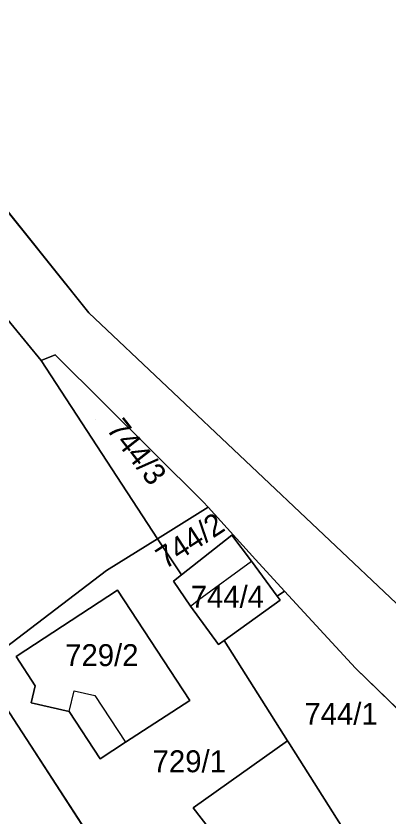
# Model space of a CAD drawing. Extents: x -263943 to -261149, y -1236934 to -1230686.
# Drawn here: x -262430.3 to -262396.2, y -1235469.1 to -1235396 of the extents above; entities that cross this region are included whole.
import ezdxf

# ---------------------------------------------------------------- set-up
doc = ezdxf.new("R2010")
doc.units = 0
for name, color, linetype in [('body_kn', 7, 'Continuous'), ('kladpar_druhypozemkov', 7, 'Continuous'), ('kladpar_hranice', 7, 'Continuous'), ('kladpar_parcelnecisla', 7, 'Continuous'), ('kladpar_plochy', 7, 'Continuous'), ('zappar_hrandruhpozemk', 7, 'Continuous')]:
    doc.layers.add(name, color=color, linetype=linetype)

msp = doc.modelspace()

# ---------------------------------------------------------------- linework, layer by layer
at = {"layer": 'body_kn'}
for p, q in [((-262423.63, -1235423.11), (-262423.63, -1235423.11)), ((-262427.99, -1235427.45), (-262427.99, -1235427.45)), ((-262426.71, -1235426.95), (-262426.71, -1235426.95)), ((-262426.71, -1235426.95), (-262426.71, -1235426.95)), ((-262413.21, -1235440.36), (-262413.21, -1235440.36)), ((-262412.75, -1235440.86), (-262412.75, -1235440.86)), ((-262410.58, -1235443.42), (-262410.58, -1235443.42)), ((-262417.37, -1235443.75), (-262417.37, -1235443.75)), ((-262408.42, -1235445.62), (-262408.42, -1235445.62)), ((-262408.78, -1235445.78), (-262408.78, -1235445.78)), ((-262422.03, -1235446.62), (-262422.03, -1235446.62)), ((-262422.03, -1235446.62), (-262422.03, -1235446.62)), ((-262415.16, -1235447.03), (-262415.16, -1235447.03)), ((-262415.89, -1235447.6), (-262415.89, -1235447.6)), ((-262415.89, -1235447.6), (-262415.89, -1235447.6)), ((-262421.01, -1235448.42), (-262421.01, -1235448.42)), ((-262421.01, -1235448.42), (-262421.01, -1235448.42)), ((-262405.76, -1235448.51), (-262405.76, -1235448.51)), ((-262405.76, -1235448.51), (-262405.76, -1235448.51)), ((-262413.63, -1235449.3), (-262413.63, -1235449.3)), ((-262406.43, -1235448.98), (-262406.43, -1235448.98)), ((-262406.17, -1235449.33), (-262406.17, -1235449.33)), ((-262406.17, -1235449.33), (-262406.17, -1235449.33)), ((-262414.34, -1235449.89), (-262414.34, -1235449.89)), ((-262414.34, -1235449.89), (-262414.34, -1235449.89)), ((-262411.28, -1235453.01), (-262411.28, -1235453.01)), ((-262411.79, -1235453.38), (-262411.79, -1235453.38)), ((-262430.28, -1235454.48), (-262430.28, -1235454.48)), ((-262399.27, -1235455.56), (-262399.27, -1235455.56)), ((-262428.53, -1235457.15), (-262428.53, -1235457.15)), ((-262424.98, -1235457.62), (-262424.98, -1235457.62)), ((-262423.09, -1235458.06), (-262423.09, -1235458.06)), ((-262428.89, -1235458.72), (-262428.89, -1235458.72)), ((-262414.41, -1235458.49), (-262414.41, -1235458.49)), ((-262425.42, -1235459.51), (-262425.42, -1235459.51)), ((-262425.42, -1235459.51), (-262425.42, -1235459.51)), ((-262420.28, -1235462.32), (-262420.28, -1235462.32)), ((-262405.48, -1235462.19), (-262405.48, -1235462.19)), ((-262405.3, -1235462.47), (-262405.3, -1235462.47)), ((-262405.3, -1235462.47), (-262405.3, -1235462.47)), ((-262422.6, -1235463.84), (-262422.6, -1235463.84)), ((-262414.12, -1235468.3), (-262414.12, -1235468.3)), ((-262414.12, -1235468.3), (-262414.12, -1235468.3))]:
    msp.add_line(p, q, dxfattribs=at)
at = {"layer": 'kladpar_druhypozemkov'}
for p, q in [((-262423.01, -1235432.87), (-262423.01, -1235432.87)), ((-262414.85, -1235443.85), (-262414.85, -1235443.85)), ((-262409.62, -1235448.79), (-262409.62, -1235448.79)), ((-262421.95, -1235453.55), (-262421.95, -1235453.55)), ((-262401.11, -1235458.99), (-262401.11, -1235458.99)), ((-262414.45, -1235463.59), (-262414.45, -1235463.59))]:
    msp.add_line(p, q, dxfattribs=at)
at = {"layer": 'kladpar_hranice'}
for points in [[(-262395.03, -1235450.14), (-262423.63, -1235423.11), (-262436.22, -1235407.42), (-262449.19, -1235391.42), (-262471.72, -1235374.22), (-262485.69, -1235363.55), (-262518.57, -1235353.89), (-262518.6, -1235353.56), (-262519.93, -1235347.59), (-262525.13, -1235332.75), (-262534.5, -1235316.26), (-262539.66, -1235305.8), (-262542.07, -1235301.69)], [(-262484.68, -1235369.6), (-262478.54, -1235373.32), (-262474.8, -1235376.29), (-262473.44, -1235374.61), (-262471.72, -1235374.22), (-262449.19, -1235391.42), (-262436.22, -1235407.42), (-262423.63, -1235423.11), (-262395.03, -1235450.14)], [(-262388.52, -1235466.02), (-262399.27, -1235455.56), (-262405.76, -1235448.51), (-262408.42, -1235445.62), (-262412.75, -1235440.86), (-262413.21, -1235440.36), (-262426.71, -1235426.95), (-262427.99, -1235427.45), (-262431.75, -1235422.9), (-262434.43, -1235419.71), (-262438.21, -1235415.21), (-262447.89, -1235406.79), (-262451.04, -1235404.03), (-262460.66, -1235396.06), (-262466.51, -1235391.17), (-262478.21, -1235381.53), (-262478.59, -1235381.91), (-262489.99, -1235373.54)], [(-262422.03, -1235446.62), (-262433.61, -1235455.45), (-262445.9, -1235435.45), (-262451.28, -1235427.2), (-262444.76, -1235435.98), (-262441.16, -1235432.92), (-262440.14, -1235432.05), (-262440.97, -1235431.08), (-262431.75, -1235422.9), (-262427.99, -1235427.45), (-262417.37, -1235443.75), (-262422.03, -1235446.62)], [(-262462.15, -1235435.15), (-262457.1, -1235431.52), (-262451.28, -1235427.2), (-262445.9, -1235435.45), (-262433.61, -1235455.45), (-262421.56, -1235473.97), (-262419.2, -1235477.61), (-262418.89, -1235478.09), (-262429.12, -1235484.64), (-262454.96, -1235445.9), (-262456.76, -1235443.21), (-262459.07, -1235439.75), (-262462.15, -1235435.15)], [(-262426.71, -1235426.95), (-262413.21, -1235440.36), (-262412.75, -1235440.86), (-262417.37, -1235443.75), (-262427.99, -1235427.45), (-262426.71, -1235426.95)], [(-262405.76, -1235448.51), (-262406.43, -1235448.98), (-262408.78, -1235445.78), (-262410.58, -1235443.42), (-262415.16, -1235447.03), (-262417.37, -1235443.75), (-262412.75, -1235440.86), (-262408.42, -1235445.62), (-262405.76, -1235448.51)], [(-262415.89, -1235447.6), (-262415.16, -1235447.03), (-262410.58, -1235443.42), (-262408.78, -1235445.78), (-262406.43, -1235448.98), (-262406.17, -1235449.33), (-262411.28, -1235453.01), (-262411.79, -1235453.38), (-262414.34, -1235449.89), (-262415.89, -1235447.6)], [(-262433.61, -1235455.45), (-262422.03, -1235446.62), (-262417.37, -1235443.75), (-262415.16, -1235447.03), (-262415.89, -1235447.6), (-262414.34, -1235449.89), (-262411.79, -1235453.38), (-262411.28, -1235453.01), (-262405.48, -1235462.19), (-262414.12, -1235468.3)], [(-262421.01, -1235448.42), (-262414.41, -1235458.49), (-262420.28, -1235462.32), (-262422.6, -1235463.84), (-262425.42, -1235459.51), (-262428.89, -1235458.72), (-262428.53, -1235457.15), (-262430.28, -1235454.48), (-262421.01, -1235448.42)], [(-262430.28, -1235454.48), (-262428.53, -1235457.15), (-262428.89, -1235458.72), (-262425.42, -1235459.51), (-262422.6, -1235463.84), (-262420.28, -1235462.32), (-262414.41, -1235458.49), (-262421.01, -1235448.42), (-262430.28, -1235454.48)], [(-262406.17, -1235449.33), (-262406.43, -1235448.98), (-262405.76, -1235448.51), (-262399.27, -1235455.56), (-262388.52, -1235466.02), (-262383.55, -1235470.39), (-262395.68, -1235477.69), (-262397.81, -1235474.3), (-262405.3, -1235462.47), (-262405.48, -1235462.19), (-262411.28, -1235453.01), (-262406.17, -1235449.33)], [(-262414.12, -1235468.3), (-262411.2, -1235472.07), (-262419.2, -1235477.61), (-262421.56, -1235473.97), (-262433.61, -1235455.45)], [(-262405.3, -1235462.47), (-262397.81, -1235474.3), (-262402.41, -1235477.5), (-262406.13, -1235480.15), (-262413.93, -1235485.71), (-262418.89, -1235478.09), (-262419.2, -1235477.61), (-262411.2, -1235472.07), (-262414.12, -1235468.3), (-262405.48, -1235462.19), (-262405.3, -1235462.47)]]:
    msp.add_lwpolyline(points, dxfattribs=at)
at = {"layer": 'kladpar_plochy'}
for p, q in [((-262423.63, -1235423.11), (-262436.22, -1235407.42)), ((-262436.22, -1235407.42), (-262423.63, -1235423.11)), ((-262427.99, -1235427.45), (-262431.75, -1235422.9)), ((-262395.03, -1235450.14), (-262423.63, -1235423.11)), ((-262423.63, -1235423.11), (-262395.03, -1235450.14)), ((-262426.71, -1235426.95), (-262427.99, -1235427.45)), ((-262413.21, -1235440.36), (-262426.71, -1235426.95)), ((-262412.75, -1235440.86), (-262413.21, -1235440.36)), ((-262408.42, -1235445.62), (-262412.75, -1235440.86)), ((-262422.03, -1235446.62), (-262417.37, -1235443.75)), ((-262417.37, -1235443.75), (-262415.16, -1235447.03)), ((-262405.76, -1235448.51), (-262408.42, -1235445.62)), ((-262433.61, -1235455.45), (-262422.03, -1235446.62)), ((-262415.16, -1235447.03), (-262415.89, -1235447.6)), ((-262415.89, -1235447.6), (-262414.34, -1235449.89)), ((-262421.01, -1235448.42), (-262430.28, -1235454.48)), ((-262414.41, -1235458.49), (-262421.01, -1235448.42)), ((-262399.27, -1235455.56), (-262405.76, -1235448.51)), ((-262414.34, -1235449.89), (-262411.79, -1235453.38)), ((-262411.79, -1235453.38), (-262411.28, -1235453.01)), ((-262411.28, -1235453.01), (-262405.48, -1235462.19)), ((-262430.28, -1235454.48), (-262428.53, -1235457.15)), ((-262421.56, -1235473.97), (-262433.61, -1235455.45)), ((-262388.52, -1235466.02), (-262399.27, -1235455.56)), ((-262428.53, -1235457.15), (-262428.89, -1235458.72)), ((-262428.89, -1235458.72), (-262425.42, -1235459.51)), ((-262420.28, -1235462.32), (-262414.41, -1235458.49)), ((-262425.42, -1235459.51), (-262422.6, -1235463.84)), ((-262422.6, -1235463.84), (-262420.28, -1235462.32)), ((-262405.48, -1235462.19), (-262414.12, -1235468.3)), ((-262414.12, -1235468.3), (-262411.2, -1235472.07))]:
    msp.add_line(p, q, dxfattribs=at)
for points in [[(-262422.03, -1235446.62), (-262433.61, -1235455.45), (-262445.9, -1235435.45), (-262451.28, -1235427.2), (-262444.76, -1235435.98), (-262441.16, -1235432.92), (-262440.14, -1235432.05), (-262440.97, -1235431.08), (-262431.75, -1235422.9), (-262427.99, -1235427.45), (-262417.37, -1235443.75)], [(-262462.15, -1235435.15), (-262457.1, -1235431.52), (-262451.28, -1235427.2), (-262445.9, -1235435.45), (-262433.61, -1235455.45), (-262421.56, -1235473.97), (-262419.2, -1235477.61), (-262418.89, -1235478.09), (-262429.12, -1235484.64), (-262454.96, -1235445.9), (-262456.76, -1235443.21), (-262459.07, -1235439.75)], [(-262426.71, -1235426.95), (-262413.21, -1235440.36), (-262412.75, -1235440.86), (-262417.37, -1235443.75), (-262427.99, -1235427.45)], [(-262405.76, -1235448.51), (-262406.43, -1235448.98), (-262408.78, -1235445.78), (-262410.58, -1235443.42), (-262415.16, -1235447.03), (-262417.37, -1235443.75), (-262412.75, -1235440.86), (-262408.42, -1235445.62)], [(-262415.89, -1235447.6), (-262415.16, -1235447.03), (-262410.58, -1235443.42), (-262408.78, -1235445.78), (-262406.43, -1235448.98), (-262406.17, -1235449.33), (-262411.28, -1235453.01), (-262411.79, -1235453.38), (-262414.34, -1235449.89)], [(-262421.01, -1235448.42), (-262414.41, -1235458.49), (-262420.28, -1235462.32), (-262422.6, -1235463.84), (-262425.42, -1235459.51), (-262428.89, -1235458.72), (-262428.53, -1235457.15), (-262430.28, -1235454.48)], [(-262406.17, -1235449.33), (-262406.43, -1235448.98), (-262405.76, -1235448.51), (-262399.27, -1235455.56), (-262388.52, -1235466.02), (-262383.55, -1235470.39), (-262395.68, -1235477.69), (-262397.81, -1235474.3), (-262405.3, -1235462.47), (-262405.48, -1235462.19), (-262411.28, -1235453.01)], [(-262405.3, -1235462.47), (-262397.81, -1235474.3), (-262402.41, -1235477.5), (-262406.13, -1235480.15), (-262413.93, -1235485.71), (-262418.89, -1235478.09), (-262419.2, -1235477.61), (-262411.2, -1235472.07), (-262414.12, -1235468.3), (-262405.48, -1235462.19)]]:
    msp.add_lwpolyline(points, close=True, dxfattribs=at)
at = {"layer": 'zappar_hrandruhpozemk'}
for p, q in [((-262413.63, -1235449.3), (-262408.78, -1235445.78)), ((-262414.34, -1235449.89), (-262413.63, -1235449.3)), ((-262425.42, -1235459.51), (-262424.98, -1235457.62)), ((-262424.98, -1235457.62), (-262423.09, -1235458.06)), ((-262423.09, -1235458.06), (-262420.28, -1235462.32))]:
    msp.add_line(p, q, dxfattribs=at)

# ---------------------------------------------------------------- texts
at = {"layer": 'kladpar_parcelnecisla'}
for s, rotation, p in [('744/3', 308, (-262422.099, -1235433.749)), ('744/2', 33, (-262416.666, -1235446.56))]:
    msp.add_text(s, height=2, rotation=rotation, dxfattribs=at).set_placement(p)
for s, p in [('744/4', (-262414.332, -1235450.03)), ('729/2', (-262425.795, -1235455.36)), ('744/1', (-262403.952, -1235460.72)), ('729/1', (-262417.809, -1235465.05))]:
    msp.add_text(s, height=2, dxfattribs=at).set_placement(p)

doc.saveas('drawing.dxf')
